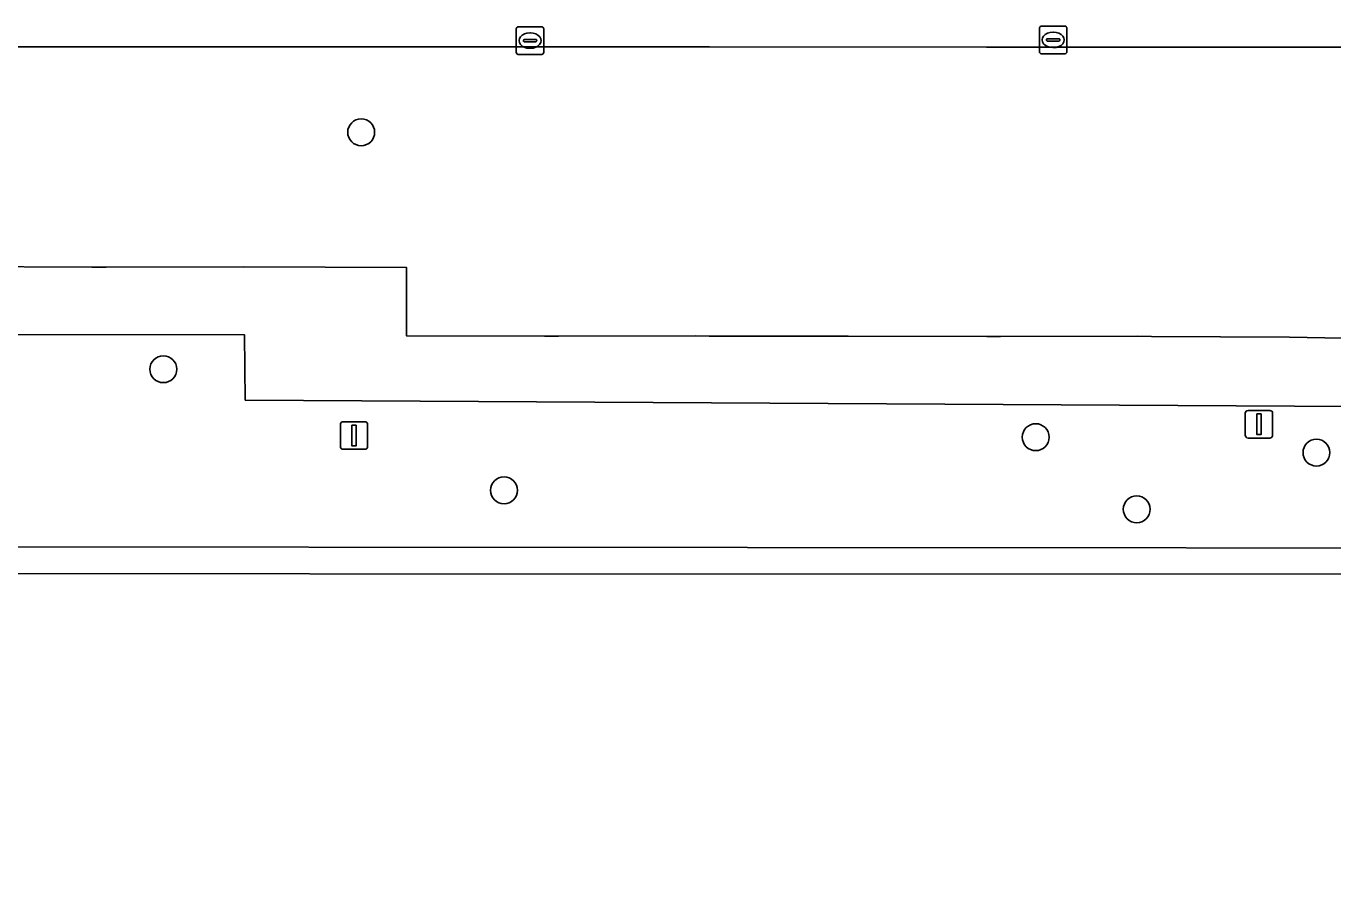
# Model space of a CAD drawing. Extents: x 161477 to 163040, y 383680 to 384871.
# Drawn here: x 162115.05 to 162162.53, y 384468.01 to 384498.78 of the extents above; entities that cross this region are included whole.
import ezdxf

# ---------------------------------------------------------------- set-up
doc = ezdxf.new("R2010")
doc.units = 0
for name, color, linetype in [('IMGEO_Boom', 7, 'Continuous'), ('IMGEO_Groenvoorziening', 7, 'Continuous'), ('IMGEO_Kolk', 7, 'Continuous'), ('IMGEO_Lichtmast', 7, 'Continuous'), ('IMGEO_Pand', 7, 'Continuous'), ('IMGEO_Rijbaan_lokaal_open', 7, 'Continuous'), ('IMGEO_Voetpad_open', 7, 'Continuous')]:
    doc.layers.add(name, color=color, linetype=linetype)

msp = doc.modelspace()

# ---------------------------------------------------------------- linework, layer by layer
at = {"layer": 'IMGEO_Boom'}
for centre in [(162127.22, 384494.92), (162120.03, 384486.31), (162151.73, 384483.84), (162161.93, 384483.28), (162132.41, 384481.91), (162155.4, 384481.22)]:
    msp.add_circle(centre, 0.489, dxfattribs=at)
at = {"layer": 'IMGEO_Groenvoorziening'}
for points in [[(162172.711, 384497.959), (162171.973, 384497.96), (162170.984, 384498.012), (162160.944, 384498.014), (162155.927, 384498.015), (162149.94, 384498.016), (162139.873, 384498.018), (162133.884, 384498.019), (162128.862, 384498.02), (162122.953, 384498.021), (162117.943, 384498.022), (162112.474, 384498.023)], [(162112.488, 384490.037), (162117.429, 384490.019), (162117.949, 384490.019), (162122.957, 384490.024), (162128.862, 384490.006), (162128.861, 384487.523), (162133.886, 384487.507), (162134.395, 384487.506), (162139.368, 384487.525), (162139.861, 384487.508), (162144.918, 384487.507), (162149.957, 384487.501), (162150.453, 384487.497), (162155.43, 384487.513), (162155.937, 384487.499), (162160.955, 384487.468), (162164.161, 384487.416), (162180.074, 384487.368), (162180.063, 384488.046), (162180.035, 384488.721)]]:
    msp.add_lwpolyline(points, dxfattribs=at)
msp.add_lwpolyline([(162173.158, 384480.894), (162177.08, 384480.904), (162177.064, 384483.758), (162174.659, 384483.778), (162174.672, 384484.93), (162161.137, 384484.972), (162123.008, 384485.186), (162122.985, 384487.556), (162074.967, 384487.584), (162074.97, 384483.931), (162072.761, 384483.918), (162072.781, 384480.9), (162077.457, 384480.943), (162077.466, 384479.883), (162173.146, 384479.803)], close=True, dxfattribs=at)
at = {"layer": 'IMGEO_Kolk'}
for p, q in [((162132.855, 384497.824), (162132.855, 384498.676)), ((162132.93, 384498.75), (162133.782, 384498.75)), ((162133.343, 384498.53), (162133.368, 384498.53)), ((162133.856, 384498.676), (162133.856, 384497.824)), ((162151.862, 384497.849), (162151.862, 384498.701)), ((162151.937, 384498.775), (162152.789, 384498.775)), ((162152.35, 384498.555), (162152.375, 384498.555)), ((162152.863, 384498.701), (162152.863, 384497.849)), ((162133.114, 384498.244), (162133.114, 384498.256)), ((162133.552, 384498.207), (162133.154, 384498.207)), ((162133.157, 384498.293), (162133.555, 384498.293)), ((162133.366, 384497.97), (162133.341, 384497.97)), ((162133.598, 384498.256), (162133.598, 384498.244)), ((162152.121, 384498.269), (162152.121, 384498.281)), ((162152.559, 384498.232), (162152.161, 384498.232)), ((162152.164, 384498.318), (162152.562, 384498.318)), ((162152.373, 384497.995), (162152.348, 384497.995)), ((162152.605, 384498.281), (162152.605, 384498.269)), ((162133.782, 384497.75), (162132.93, 384497.75)), ((162152.789, 384497.775), (162151.937, 384497.775))]:
    msp.add_line(p, q, dxfattribs=at)
for points in [[(162132.855, 384497.824), (162132.855, 384498.676)], [(162132.93, 384498.75), (162133.782, 384498.75)], [(162133.856, 384498.676), (162133.856, 384497.824)], [(162151.862, 384497.849), (162151.862, 384498.701)], [(162151.937, 384498.775), (162152.789, 384498.775)], [(162152.863, 384498.701), (162152.863, 384497.849)], [(162133.782, 384497.75), (162132.93, 384497.75)], [(162152.789, 384497.775), (162151.937, 384497.775)]]:
    msp.add_lwpolyline(points, dxfattribs=at)
for centre, radius, start, end in [((162132.932, 384498.674), 0.0765, 91.552, 178.448), ((162132.932, 384498.674), 0.0765, 91.552, 178.448), ((162133.78, 384498.674), 0.0765, 1.552, 88.448), ((162133.78, 384498.674), 0.0765, 1.552, 88.448), ((162151.939, 384498.699), 0.0765, 91.552, 178.448), ((162151.939, 384498.699), 0.0765, 91.552, 178.448), ((162152.787, 384498.699), 0.0765, 1.552, 88.448), ((162152.787, 384498.699), 0.0765, 1.552, 88.448), ((162133.154, 384498.253), 0.0403, 85.8775, 175.7526), ((162133.151, 384498.243), 0.0366, 178.938, 274.7102), ((162133.555, 384498.25), 0.043, 264.8664, 352.4533), ((162133.559, 384498.255), 0.0386, 1.7309, 96.639), ((162152.161, 384498.278), 0.0403, 85.8775, 175.7526), ((162152.158, 384498.268), 0.0366, 178.938, 274.7102), ((162152.562, 384498.275), 0.043, 264.8664, 352.4533), ((162152.566, 384498.28), 0.0386, 1.7309, 96.639), ((162132.932, 384497.826), 0.0765, 181.552, 268.448), ((162132.932, 384497.826), 0.0765, 181.552, 268.448), ((162133.78, 384497.826), 0.0765, 271.552, 358.448), ((162133.78, 384497.826), 0.0765, 271.552, 358.448), ((162151.939, 384497.851), 0.0765, 181.552, 268.448), ((162151.939, 384497.851), 0.0765, 181.552, 268.448), ((162152.787, 384497.851), 0.0765, 271.552, 358.448), ((162152.787, 384497.851), 0.0765, 271.552, 358.448)]:
    msp.add_arc(centre, radius, start, end, dxfattribs=at)
for centre, major_axis, ratio, start_param, end_param in [((162133.342, 384498.25), (-0.387, 0.002), 0.722429, 4.712389, 7.853982), ((162133.367, 384498.25), (-0.39, 0.002), 0.717154, 1.570796, 4.712389), ((162152.349, 384498.275), (-0.387, 0.002), 0.722429, 4.712389, 7.853982), ((162152.374, 384498.275), (-0.39, 0.002), 0.717154, 1.570796, 4.712389)]:
    msp.add_ellipse(centre, major_axis=major_axis, ratio=ratio, start_param=start_param, end_param=end_param, dxfattribs=at)
at = {"layer": 'IMGEO_Lichtmast'}
for p, q in [((162159.345, 384483.91), (162159.345, 384484.71)), ((162159.345, 384484.71), (162159.345, 384483.91)), ((162159.445, 384484.81), (162160.235, 384484.81)), ((162160.235, 384484.81), (162159.445, 384484.81)), ((162160.335, 384484.71), (162160.335, 384483.91)), ((162160.335, 384483.91), (162160.335, 384484.71)), ((162126.465, 384483.5), (162126.465, 384484.3)), ((162126.465, 384484.3), (162126.465, 384483.5)), ((162126.565, 384484.4), (162127.355, 384484.4)), ((162127.355, 384484.4), (162126.565, 384484.4)), ((162127.455, 384484.3), (162127.455, 384483.5)), ((162127.455, 384483.5), (162127.455, 384484.3)), ((162160.235, 384483.81), (162159.445, 384483.81)), ((162159.445, 384483.81), (162160.235, 384483.81)), ((162127.355, 384483.4), (162126.565, 384483.4)), ((162126.565, 384483.4), (162127.355, 384483.4))]:
    msp.add_line(p, q, dxfattribs=at)
for points in [[(162159.765, 384484.685), (162159.915, 384484.685), (162159.915, 384483.935), (162159.765, 384483.935), (162159.765, 384484.685)], [(162126.885, 384484.275), (162127.035, 384484.275), (162127.035, 384483.525), (162126.885, 384483.525), (162126.885, 384484.275)]]:
    msp.add_lwpolyline(points, dxfattribs=at)
for centre, start, end in [((162159.445, 384484.71), 90, 180), ((162159.445, 384484.71), 90, 180), ((162160.235, 384484.71), 0, 90), ((162160.235, 384484.71), 360, 90), ((162126.565, 384484.3), 90, 180), ((162126.565, 384484.3), 90, 180), ((162127.355, 384484.3), 0, 90), ((162127.355, 384484.3), 360, 90), ((162159.445, 384483.91), 180, 270), ((162159.445, 384483.91), 180, 270), ((162160.235, 384483.91), 270, 0), ((162160.235, 384483.91), 270, 0), ((162126.565, 384483.5), 180, 270), ((162126.565, 384483.5), 180, 270), ((162127.355, 384483.5), 270, 0), ((162127.355, 384483.5), 270, 0)]:
    msp.add_arc(centre, 0.1, start, end, dxfattribs=at)
at = {"layer": 'IMGEO_Pand'}
msp.add_lwpolyline([(162179.771, 384468.009), (162179.771, 384470.686), (162179.774, 384472.05), (162179.767, 384473.141), (162175.972, 384473.136), (162175.962, 384475.593), (162175.964, 384478.373), (162173.368, 384478.365), (162173.366, 384478.865), (162077.325, 384478.887)], dxfattribs=at)
at = {"layer": 'IMGEO_Rijbaan_lokaal_open'}
msp.add_lwpolyline([(162112.474, 384498.023), (162117.943, 384498.022), (162122.953, 384498.021), (162128.862, 384498.02), (162133.884, 384498.019), (162139.873, 384498.018), (162149.94, 384498.016), (162155.927, 384498.015), (162160.944, 384498.014), (162170.984, 384498.012), (162171.973, 384497.96), (162172.711, 384497.959)], dxfattribs=at)
at = {"layer": 'IMGEO_Voetpad_open'}
for points in [[(162180.035, 384488.721), (162180.063, 384488.046), (162180.074, 384487.368), (162164.161, 384487.416), (162160.955, 384487.468), (162155.937, 384487.499), (162155.43, 384487.513), (162150.453, 384487.497), (162149.957, 384487.501), (162144.918, 384487.507), (162139.861, 384487.508), (162139.368, 384487.525), (162134.395, 384487.506), (162133.886, 384487.507), (162128.861, 384487.523), (162128.862, 384490.006), (162122.957, 384490.024), (162117.949, 384490.019), (162117.429, 384490.019), (162112.488, 384490.037)], [(162077.325, 384478.887), (162173.366, 384478.865), (162173.368, 384478.365), (162175.964, 384478.373), (162175.962, 384475.593), (162175.972, 384473.136), (162179.767, 384473.141), (162179.774, 384472.05), (162179.771, 384470.686), (162179.771, 384468.009)]]:
    msp.add_lwpolyline(points, dxfattribs=at)
msp.add_lwpolyline([(162077.466, 384479.883), (162077.457, 384480.943), (162072.781, 384480.9), (162072.761, 384483.918), (162074.97, 384483.931), (162074.967, 384487.584), (162122.985, 384487.556), (162123.008, 384485.186), (162161.137, 384484.972), (162174.672, 384484.93), (162174.659, 384483.778), (162177.064, 384483.758), (162177.08, 384480.904), (162173.158, 384480.894), (162173.146, 384479.803)], close=True, dxfattribs=at)

doc.saveas('drawing.dxf')
